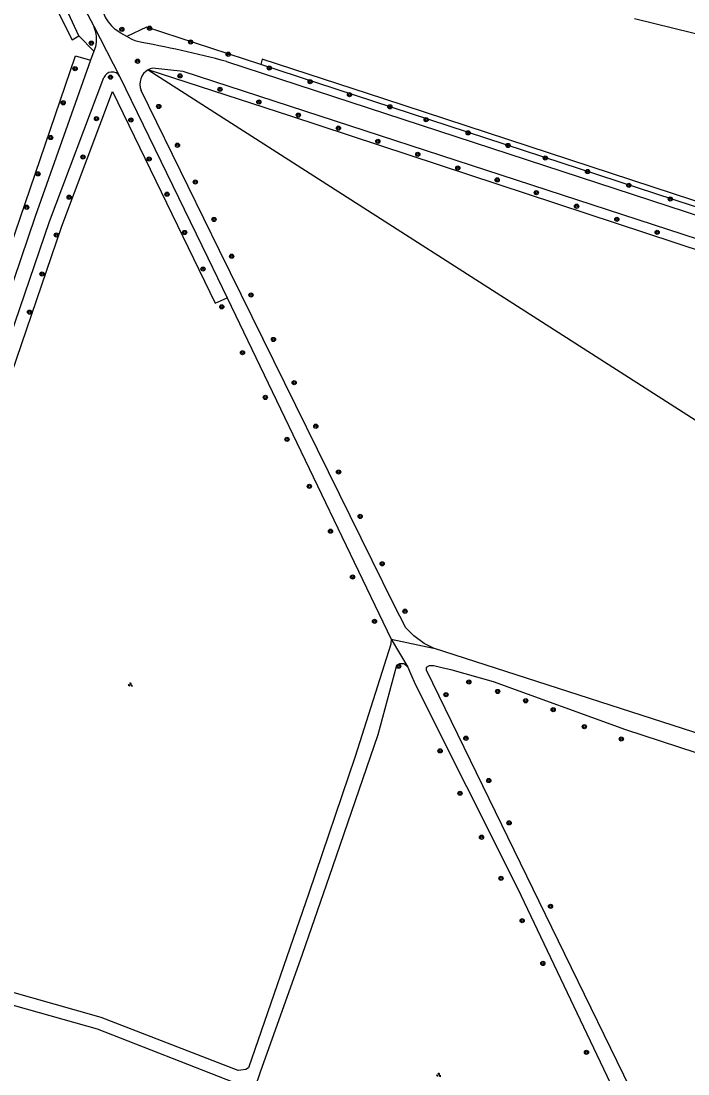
# Model space of a CAD drawing. Extents: x 128999 to 131010, y 395498 to 399007.
# Drawn here: x 130184.5 to 130311.9, y 397522.8 to 397724.1 of the extents above; entities that cross this region are included whole.
import ezdxf

# ---------------------------------------------------------------- set-up
doc = ezdxf.new("R2010")
doc.units = 0
for name, color, linetype in [('gg-knt-onverhard', 7, 'Continuous'), ('gg-kntw-bovenkant insteek waterloop', 7, 'Continuous'), ('gt-grn-groengrens', 7, 'Continuous'), ('gt-grn-groengrens NZ', 7, 'Continuous'), ('gt-symb-boom', 7, 'Continuous'), ('gt-symb-groenvak', 7, 'Continuous')]:
    doc.layers.add(name, color=color, linetype=linetype)

# ---------------------------------------------------------------- blocks, each defined once
blk = doc.blocks.new('gt0-BOOM')
at = {"layer": 'gt-symb-boom'}
for radius in [0.4, 0.2]:
    blk.add_circle((0, 0), radius, dxfattribs=at)
blk = doc.blocks.new('gt0-GRVAK')
at = {"layer": 'gt-symb-groenvak'}
for p, q in [((-0.11, 0.19), (-0.23, 0.24)), ((-0.18, 0.15), (0.09, 0.15)), ((-0.09, 0.21), (-0.16, 0.32)), ((-0.05, 0.21), (-0.05, 0.39)), ((0, 0.21), (0.06, 0.32)), ((0.01, 0.19), (0.13, 0.24)), ((0.26, -0.05), (0.2, 0.06)), ((0.31, -0.05), (0.31, 0.13)), ((0.35, -0.05), (0.41, 0.06)), ((-0.24, -0.23), (-0.36, -0.18)), ((-0.32, -0.26), (-0.05, -0.26)), ((-0.23, -0.21), (-0.29, -0.1)), ((-0.18, -0.2), (-0.18, -0.02)), ((-0.14, -0.21), (-0.07, -0.1)), ((-0.12, -0.23), (0, -0.18)), ((0.24, -0.07), (0.12, -0.02)), ((0.17, -0.11), (0.44, -0.11)), ((0.37, -0.07), (0.49, -0.02))]:
    blk.add_line(p, q, dxfattribs=at)

msp = doc.modelspace()

# ---------------------------------------------------------------- linework, layer by layer
at = {"layer": 'gg-knt-onverhard'}
for p, q in [((130187.7, 397743.81), (130198.38, 397723.15)), ((130198.36, 397718.4), (130197.74, 397716.66)), ((130203.31, 397713.61), (130220.19, 397678.87)), ((130222.41, 397680.23), (130207.44, 397710.86)), ((130220.19, 397678.87), (130223.87, 397671.2)), ((130223.87, 397671.2), (130255.19, 397605.95))]:
    msp.add_line(p, q, dxfattribs=at)
for points in [[(130204.67, 397721.16), (130203.53, 397721.82), (130202.43, 397722.54)], [(130198.86, 397720.07), (130198.68, 397719.22), (130198.36, 397718.4)], [(130206.44, 397720.26), (130205.55, 397720.69), (130204.67, 397721.16)], [(130197.74, 397716.66), (130187.17, 397686.78), (130095.08, 397414.93), (130083.83, 397382.72)], [(130223.77, 397716.39), (130541.06, 397612.56), (130541.38, 397612.57), (130541.69, 397612.62)], [(130534.22, 397610.54), (130215.44, 397714.47), (130209.59, 397715.13), (130209.18, 397715), (130208.79, 397714.82)], [(130143.66, 397550.32), (130189.9, 397685.78), (130200.31, 397713.32)], [(130263.28, 397604.25), (130261.5, 397605.14), (130259.55, 397606.6), (130258.02, 397608.14), (130255.75, 397612.59), (130222.41, 397680.23)], [(130255.19, 397605.95), (130255.18, 397604.98), (130248.3, 397583.54), (130239.47, 397557.41), (130227.92, 397524.02), (130227.41, 397523.71), (130226.51, 397523.52), (130225.96, 397523.48), (130199.81, 397533.63), (130168.5, 397542.46), (130146.05, 397549.56)], [(130422.69, 397552.1), (130422.51, 397552.16), (130420.7, 397552.69), (130418.82, 397553.36), (130414.85, 397554.91), (130412.08, 397555.93), (130406.42, 397557.83), (130402.58, 397559.02), (130390.26, 397562.69), (130361.75, 397571.82), (130351.36, 397575.23), (130339.05, 397579.4), (130324.89, 397584.34), (130263.28, 397604.25)], [(130258.42, 397600.61), (130257.69, 397601.26), (130256.8, 397601.26), (130256.23, 397600.93), (130252.67, 397587.67), (130244, 397562.42), (130238.17, 397545.67), (130230.15, 397523.18), (130220.84, 397495.67), (130215.87, 397480.24), (130204.82, 397444.37), (130204.61, 397442.72), (130205.19, 397441.36), (130205.93, 397440.83)], [(130258.42, 397600.61), (130258.9, 397599.4), (130259.88, 397597.21), (130279.36, 397558.36), (130307.14, 397500), (130308.79, 397496.63), (130309.35, 397494.71), (130309.56, 397494.41)], [(130323.63, 397580.92), (130300.09, 397588.62), (130274.76, 397597.77), (130266.84, 397600.04), (130264.89, 397600.45), (130263.36, 397600.85), (130262.47, 397600.85), (130261.9, 397600.53), (130261.9, 397600.12), (130285.83, 397550.92), (130303.38, 397514.98)], [(130198.81, 397436.72), (130199.68, 397437.52), (130200.03, 397438.26), (130212.34, 397478.59), (130226.44, 397519.68), (130226.04, 397520.36), (130225.15, 397521.22), (130199.06, 397531.4), (130167.83, 397540.21), (130145.29, 397547.34)]]:
    msp.add_lwpolyline(points, dxfattribs=at)
for centre, radius, start, end in [((130207.62, 397728.58), 7.96, 201.6497, 229.3278), ((130193.44, 397720.8), 5.47, 352.3892, 25.4336), ((130164.46, 397491.96), 232.13, 75.1966, 79.5792), ((130201.88, 397712.68), 1.7, 32.9234, 157.9374), ((130210.29, 397712.1), 3.11, 118.8493, 203.5977)]:
    msp.add_arc(centre, radius, start, end, dxfattribs=at)
at = {"layer": 'gg-kntw-bovenkant insteek waterloop'}
for points in [[(130195.51, 397721.28), (130191.06, 397730.99), (130188.15, 397737.06), (130187.71, 397737.94)], [(130185.97, 397736.5), (130189.85, 397729.3), (130194.21, 397720.55), (130195.51, 397721.28)]]:
    msp.add_lwpolyline(points, dxfattribs=at)
at = {"layer": 'gt-grn-groengrens'}
for p, q in [((130301.72, 397724.63), (130349.72, 397712.77)), ((130198.38, 397723.15), (130203.31, 397713.61)), ((130198.36, 397718.4), (130195.51, 397721.28)), ((130542, 397613.69), (130230.28, 397715.82)), ((130255.19, 397605.95), (130258.42, 397600.61)), ((130255.19, 397605.95), (130263.28, 397604.25))]:
    msp.add_line(p, q, dxfattribs=at)
for points in [[(130230.28, 397715.82), (130208.43, 397722.98), (130204.67, 397721.16)], [(130139.3, 397554.63), (130194.87, 397717.49), (130197.74, 397716.66)], [(130542.27, 397614.64), (130253.78, 397709.28), (130230.57, 397716.86), (130230.28, 397715.82)], [(130535.79, 397607.72), (130439.77, 397638.8), (130236.04, 397705.97), (130208.79, 397714.82)], [(130146.05, 397549.56), (130192.25, 397684.93), (130201.97, 397710.63), (130221.56, 397670.22), (130223.87, 397671.2)]]:
    msp.add_lwpolyline(points, dxfattribs=at)
at = {"layer": 'gt-grn-groengrens NZ'}
msp.add_line((130208.79, 397714.82), (130445.86, 397562.9), dxfattribs=at)

# ---------------------------------------------------------------- block references
at = {"layer": 'gt-symb-boom'}
for p in [(130203.74, 397722.53), (130209.04, 397722.75), (130197.91, 397719.91), (130216.88, 397720.12), (130224.07, 397717.78), (130206.74, 397716.44), (130194.8, 397715.03), (130201.57, 397713.4), (130214.86, 397713.64), (130231.92, 397715.16), (130239.72, 397712.55), (130222.5, 397711.06), (130247.25, 397710.04), (130192.53, 397708.5), (130210.79, 397707.8), (130229.93, 397708.64), (130254.97, 397707.74), (130198.88, 397705.47), (130205.46, 397705.2), (130237.46, 397706.14), (130261.89, 397705.27), (130245.13, 397703.65), (130190.13, 397701.85), (130269.92, 397702.75), (130214.36, 397700.38), (130252.67, 397701.13), (130277.55, 397700.34), (130196.32, 397698.13), (130208.95, 397697.76), (130260.3, 397698.65), (130284.67, 397697.95), (130267.95, 397696.03), (130292.75, 397695.35), (130187.7, 397694.91), (130217.79, 397693.35), (130275.48, 397693.76), (130282.97, 397691.33), (130300.64, 397692.71), (130193.66, 397690.45), (130212.37, 397691.02), (130308.56, 397690.1), (130185.55, 397688.53), (130290.65, 397688.72), (130221.35, 397686.2), (130298.34, 397686.23), (130191.23, 397683.22), (130215.75, 397683.71), (130306.05, 397683.73), (130224.74, 397679.17), (130188.49, 397675.76), (130219.24, 397676.71), (130228.42, 397671.75), (130222.84, 397669.49), (130186.09, 397668.48), (130232.71, 397663.25), (130226.8, 397660.74), (130236.67, 397655), (130231.17, 397652.17), (130240.8, 397646.66), (130235.29, 397644.15), (130245.16, 397637.92), (130239.58, 397635.17), (130249.29, 397629.42), (130243.62, 397626.59), (130253.49, 397620.36), (130247.83, 397617.85), (130257.86, 397611.29), (130252.03, 397609.35), (130256.64, 397600.77), (130270.07, 397597.76), (130265.7, 397595.35), (130275.57, 397595.96), (130280.92, 397594.18), (130286.18, 397592.47), (130292.14, 397589.22), (130269.5, 397587.01), (130299.19, 397586.87), (130264.56, 397584.59), (130273.87, 397578.92), (130268.36, 397576.49), (130277.75, 397570.83), (130272.49, 397568.08), (130276.21, 397560.23), (130285.67, 397554.88), (130280.25, 397552.13), (130284.21, 397543.96), (130292.54, 397526.96)]:
    msp.add_blockref('gt0-BOOM', p, dxfattribs=at)
at = {"layer": 'gt-symb-groenvak'}
for p, rotation in [((130205.36, 397597.27), -25.667875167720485), ((130264.3, 397522.65), -25.667875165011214)]:
    msp.add_blockref('gt0-GRVAK', p, dxfattribs=dict(at, rotation=rotation))

doc.saveas('drawing.dxf')
